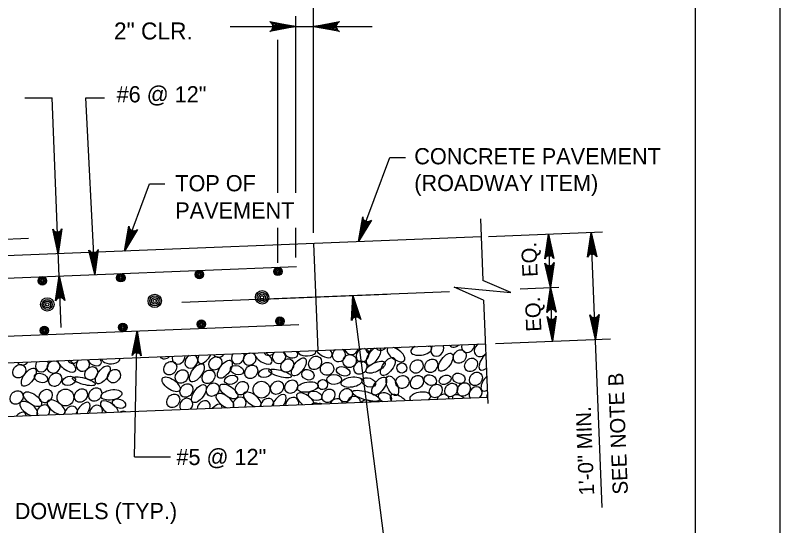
# Model space of a CAD drawing. Extents: x 638167 to 640248, y 296544 to 298920.
# Drawn here: x 639703.7 to 639848.8, y 298725.6 to 298822.4 of the extents above; entities that cross this region are included whole.
import ezdxf

# ---------------------------------------------------------------- set-up
doc = ezdxf.new("R2010")
doc.units = 0
for name, color, linetype in [('1', 7, 'Continuous'), ('50', 7, 'Continuous'), ('PLT-BNDY', 7, 'Continuous')]:
    doc.layers.add(name, color=color, linetype=linetype)

# ---------------------------------------------------------------- blocks, each defined once
blk = doc.blocks.new('BAR')
at = {"layer": '50'}
for radius in [2, 1.5, 1, 0.5]:
    blk.add_circle((0, 0), radius, dxfattribs=at)

msp = doc.modelspace()

# ---------------------------------------------------------------- linework, layer by layer
at = {"layer": '1'}
for p, q in [((639832.78, 298341.48), (639832.78, 298905.48)), ((639760.33, 298781.09), (639760.33, 298889.87)), ((639756.94, 298788.68), (639756.94, 298822.24)), ((639744.53, 298820.25), (639771.47, 298820.25)), ((639753.55, 298788.68), (639753.55, 298817.7)), ((639705.53, 298806.72), (639710.71, 298806.72)), ((639712.45, 298763.18), (639710.71, 298806.72)), ((639717.11, 298806.72), (639720.64, 298806.72)), ((639718.85, 298773.2), (639717.11, 298806.72)), ((639768.83, 298779.44), (639774.79, 298795.41)), ((639774.79, 298795.41), (639777.76, 298795.41)), ((639724.48, 298777.66), (639729.23, 298790.4)), ((639729.23, 298790.4), (639732.09, 298790.4)), ((639791.98, 298783.75), (639792.44, 298772.04)), ((639753.55, 298775.41), (639753.55, 298782.07)), ((639756.94, 298776.44), (639756.94, 298782.07)), ((639793.53, 298780.43), (639815.15, 298781.29)), ((639805.7, 298760.58), (639804.88, 298780.88)), ((639815.08, 298728.98), (639812.99, 298781.2)), ((639792.11, 298780.37), (639597.77, 298772.6)), ((639706.25, 298780.02), (639660.64, 298778.2)), ((639760.33, 298779.1), (639761.14, 298758.79)), ((639569.77, 298767.24), (639757.11, 298774.73)), ((639799.51, 298770.5), (639806.87, 298770.79)), ((639735.35, 298767.93), (639786.11, 298769.96)), ((639750.58, 298768.54), (639774.27, 298769.49)), ((639775.08, 298712.51), (639767.81, 298769.23)), ((639792.59, 298768.35), (639793.38, 298748.71)), ((639565.77, 298756.06), (639757.55, 298763.73)), ((639726.37, 298738.6), (639726.86, 298762.51)), ((639794.86, 298760.14), (639816.65, 298761.01)), ((639599.03, 298752.31), (639792.92, 298760.07)), ((639599.03, 298742.14), (639793.33, 298749.91)), ((639726.37, 298738.6), (639733.16, 298738.6))]:
    msp.add_line(p, q, dxfattribs=at)
for points in [[(639756.94, 298820.25), (639752.01, 298819.33), (639752.2, 298819.46), (639752.39, 298819.59), (639752.49, 298819.75), (639752.58, 298819.92), (639752.61, 298820.08), (639752.64, 298820.25), (639752.61, 298820.42), (639752.58, 298820.58), (639752.49, 298820.75), (639752.39, 298820.91), (639752.2, 298821.04), (639752.01, 298821.18), (639756.94, 298820.25), (639752.2, 298821.04), (639752.39, 298820.91), (639756.94, 298820.25), (639752.49, 298820.75), (639752.58, 298820.58), (639756.94, 298820.25), (639752.61, 298820.42), (639752.64, 298820.25), (639756.94, 298820.25), (639752.61, 298820.08), (639752.58, 298819.92), (639756.94, 298820.25), (639752.49, 298819.75), (639752.39, 298819.59), (639756.94, 298820.25), (639752.2, 298819.46)], [(639760.33, 298820.25), (639765.26, 298821.18), (639765.07, 298821.04), (639764.88, 298820.91), (639764.78, 298820.75), (639764.68, 298820.58), (639764.65, 298820.42), (639764.63, 298820.25), (639764.65, 298820.08), (639764.68, 298819.92), (639764.78, 298819.75), (639764.88, 298819.59), (639765.07, 298819.46), (639765.26, 298819.33), (639760.33, 298820.25), (639765.07, 298819.46), (639764.88, 298819.59), (639760.33, 298820.25), (639764.78, 298819.75), (639764.68, 298819.92), (639760.33, 298820.25), (639764.65, 298820.08), (639764.63, 298820.25), (639760.33, 298820.25), (639764.65, 298820.42), (639764.68, 298820.58), (639760.33, 298820.25), (639764.78, 298820.75), (639764.88, 298820.91), (639760.33, 298820.25), (639765.07, 298821.04)], [(639768.83, 298779.44), (639769.65, 298784.15), (639769.7, 298783.93), (639769.76, 298783.72), (639769.87, 298783.58), (639769.99, 298783.44), (639770.13, 298783.36), (639770.26, 298783.28), (639770.42, 298783.25), (639770.58, 298783.22), (639770.76, 298783.25), (639770.94, 298783.28), (639771.12, 298783.41), (639771.3, 298783.53), (639768.83, 298779.44), (639771.12, 298783.41), (639770.94, 298783.28), (639768.83, 298779.44), (639770.76, 298783.25), (639770.58, 298783.22), (639768.83, 298779.44), (639770.42, 298783.25), (639770.26, 298783.28), (639768.83, 298779.44), (639770.13, 298783.36), (639769.99, 298783.44), (639768.83, 298779.44), (639769.87, 298783.58), (639769.76, 298783.72), (639768.83, 298779.44), (639769.7, 298783.93)], [(639724.48, 298777.66), (639725.3, 298782.37), (639725.35, 298782.16), (639725.41, 298781.95), (639725.52, 298781.8), (639725.64, 298781.66), (639725.77, 298781.58), (639725.91, 298781.5), (639726.07, 298781.47), (639726.23, 298781.44), (639726.41, 298781.47), (639726.59, 298781.51), (639726.77, 298781.63), (639726.95, 298781.76), (639724.48, 298777.66), (639726.77, 298781.63), (639726.59, 298781.51), (639724.48, 298777.66), (639726.41, 298781.47), (639726.23, 298781.44), (639724.48, 298777.66), (639726.07, 298781.47), (639725.91, 298781.5), (639724.48, 298777.66), (639725.77, 298781.58), (639725.64, 298781.66), (639724.48, 298777.66), (639725.52, 298781.8), (639725.41, 298781.95), (639724.48, 298777.66), (639725.35, 298782.16)], [(639711.89, 298777.16), (639710.83, 298781.82), (639710.96, 298781.64), (639711.09, 298781.47), (639711.25, 298781.38), (639711.41, 298781.29), (639711.57, 298781.27), (639711.73, 298781.25), (639711.89, 298781.29), (639712.04, 298781.32), (639712.2, 298781.42), (639712.35, 298781.52), (639712.47, 298781.7), (639712.59, 298781.89), (639711.89, 298777.16), (639712.47, 298781.7), (639712.35, 298781.52), (639711.89, 298777.16), (639712.2, 298781.42), (639712.04, 298781.32), (639711.89, 298777.16), (639711.89, 298781.29), (639711.73, 298781.25), (639711.89, 298777.16), (639711.57, 298781.27), (639711.41, 298781.29), (639711.89, 298777.16), (639711.25, 298781.38), (639711.09, 298781.47), (639711.89, 298777.16), (639710.96, 298781.64)], [(639804.88, 298780.88), (639805.95, 298776.22), (639805.82, 298776.4), (639805.69, 298776.57), (639805.53, 298776.66), (639805.37, 298776.75), (639805.21, 298776.77), (639805.05, 298776.79), (639804.89, 298776.76), (639804.74, 298776.72), (639804.58, 298776.62), (639804.43, 298776.52), (639804.31, 298776.34), (639804.19, 298776.15), (639804.88, 298780.88), (639804.31, 298776.34), (639804.43, 298776.52), (639804.88, 298780.88), (639804.58, 298776.62), (639804.74, 298776.72), (639804.88, 298780.88), (639804.89, 298776.76), (639805.05, 298776.79), (639804.88, 298780.88), (639805.21, 298776.77), (639805.37, 298776.75), (639804.88, 298780.88), (639805.53, 298776.66), (639805.69, 298776.57), (639804.88, 298780.88), (639805.82, 298776.4)], [(639812.99, 298781.2), (639814.06, 298776.55), (639813.93, 298776.72), (639813.8, 298776.9), (639813.64, 298776.98), (639813.47, 298777.07), (639813.32, 298777.09), (639813.16, 298777.11), (639813, 298777.08), (639812.84, 298777.05), (639812.69, 298776.95), (639812.54, 298776.85), (639812.42, 298776.66), (639812.3, 298776.48), (639812.99, 298781.2), (639812.42, 298776.66), (639812.54, 298776.85), (639812.99, 298781.2), (639812.69, 298776.95), (639812.84, 298777.05), (639812.99, 298781.2), (639813, 298777.08), (639813.16, 298777.11), (639812.99, 298781.2), (639813.32, 298777.09), (639813.47, 298777.07), (639812.99, 298781.2), (639813.64, 298776.98), (639813.8, 298776.9), (639812.99, 298781.2), (639813.93, 298776.72)], [(639718.85, 298773.2), (639717.72, 298777.85), (639717.86, 298777.67), (639717.99, 298777.5), (639718.15, 298777.41), (639718.32, 298777.33), (639718.48, 298777.31), (639718.63, 298777.29), (639718.79, 298777.33), (639718.95, 298777.36), (639719.1, 298777.46), (639719.25, 298777.56), (639719.37, 298777.75), (639719.48, 298777.94), (639718.85, 298773.2), (639719.37, 298777.75), (639719.25, 298777.56), (639718.85, 298773.2), (639719.1, 298777.46), (639718.95, 298777.36), (639718.85, 298773.2), (639718.79, 298777.33), (639718.63, 298777.29), (639718.85, 298773.2), (639718.48, 298777.31), (639718.32, 298777.33), (639718.85, 298773.2), (639718.15, 298777.41), (639717.99, 298777.5), (639718.85, 298773.2), (639717.86, 298777.67)], [(639805.29, 298770.73), (639804.22, 298775.39), (639804.36, 298775.21), (639804.49, 298775.04), (639804.65, 298774.95), (639804.81, 298774.86), (639804.97, 298774.84), (639805.13, 298774.82), (639805.28, 298774.85), (639805.44, 298774.89), (639805.59, 298774.99), (639805.75, 298775.09), (639805.86, 298775.27), (639805.98, 298775.46), (639805.29, 298770.73), (639805.86, 298775.27), (639805.75, 298775.09), (639805.29, 298770.73), (639805.59, 298774.99), (639805.44, 298774.89), (639805.29, 298770.73), (639805.28, 298774.85), (639805.13, 298774.82), (639805.29, 298770.73), (639804.97, 298774.84), (639804.81, 298774.86), (639805.29, 298770.73), (639804.65, 298774.95), (639804.49, 298775.04), (639805.29, 298770.73), (639804.36, 298775.21)], [(639712.06, 298772.93), (639713.13, 298768.27), (639713, 298768.45), (639712.87, 298768.62), (639712.71, 298768.71), (639712.54, 298768.8), (639712.39, 298768.82), (639712.23, 298768.84), (639712.07, 298768.81), (639711.91, 298768.77), (639711.76, 298768.67), (639711.61, 298768.57), (639711.49, 298768.39), (639711.37, 298768.2), (639712.06, 298772.93), (639711.49, 298768.39), (639711.61, 298768.57), (639712.06, 298772.93), (639711.76, 298768.67), (639711.91, 298768.77), (639712.06, 298772.93), (639712.07, 298768.81), (639712.23, 298768.84), (639712.06, 298772.93), (639712.39, 298768.82), (639712.54, 298768.8), (639712.06, 298772.93), (639712.71, 298768.71), (639712.87, 298768.62), (639712.06, 298772.93), (639713, 298768.45)], [(639792.59, 298768.35), (639787.04, 298770.8), (639797.75, 298769.77), (639792.44, 298772.04)], [(639805.29, 298770.73), (639806.36, 298766.07), (639806.23, 298766.25), (639806.09, 298766.42), (639805.93, 298766.51), (639805.77, 298766.6), (639805.61, 298766.62), (639805.45, 298766.64), (639805.3, 298766.6), (639805.14, 298766.57), (639804.99, 298766.47), (639804.83, 298766.37), (639804.72, 298766.19), (639804.6, 298766), (639805.29, 298770.73), (639804.72, 298766.19), (639804.83, 298766.37), (639805.29, 298770.73), (639804.99, 298766.47), (639805.14, 298766.57), (639805.29, 298770.73), (639805.3, 298766.6), (639805.45, 298766.64), (639805.29, 298770.73), (639805.61, 298766.62), (639805.77, 298766.6), (639805.29, 298770.73), (639805.93, 298766.51), (639806.09, 298766.42), (639805.29, 298770.73), (639806.23, 298766.25)], [(639767.81, 298769.23), (639769.28, 298764.68), (639769.13, 298764.85), (639768.99, 298765.01), (639768.82, 298765.08), (639768.65, 298765.15), (639768.49, 298765.16), (639768.33, 298765.17), (639768.18, 298765.12), (639768.03, 298765.07), (639767.88, 298764.96), (639767.74, 298764.85), (639767.64, 298764.65), (639767.53, 298764.46), (639767.81, 298769.23), (639767.64, 298764.65), (639767.74, 298764.85), (639767.81, 298769.23), (639767.88, 298764.96), (639768.03, 298765.07), (639767.81, 298769.23), (639768.18, 298765.12), (639768.33, 298765.17), (639767.81, 298769.23), (639768.49, 298765.16), (639768.65, 298765.15), (639767.81, 298769.23), (639768.82, 298765.08), (639768.99, 298765.01), (639767.81, 298769.23), (639769.13, 298764.85)], [(639805.7, 298760.58), (639804.63, 298765.24), (639804.76, 298765.06), (639804.89, 298764.88), (639805.05, 298764.8), (639805.22, 298764.71), (639805.37, 298764.69), (639805.53, 298764.67), (639805.69, 298764.7), (639805.85, 298764.73), (639806, 298764.83), (639806.15, 298764.93), (639806.27, 298765.12), (639806.39, 298765.31), (639805.7, 298760.58), (639806.27, 298765.12), (639806.15, 298764.93), (639805.7, 298760.58), (639806, 298764.83), (639805.85, 298764.73), (639805.7, 298760.58), (639805.69, 298764.7), (639805.53, 298764.67), (639805.7, 298760.58), (639805.37, 298764.69), (639805.22, 298764.71), (639805.7, 298760.58), (639805.05, 298764.8), (639804.89, 298764.88), (639805.7, 298760.58), (639804.76, 298765.06)], [(639813.81, 298760.9), (639812.74, 298765.56), (639812.87, 298765.38), (639813, 298765.21), (639813.16, 298765.12), (639813.33, 298765.03), (639813.48, 298765.01), (639813.64, 298764.99), (639813.8, 298765.03), (639813.95, 298765.06), (639814.11, 298765.16), (639814.26, 298765.26), (639814.38, 298765.44), (639814.5, 298765.63), (639813.81, 298760.9), (639814.38, 298765.44), (639814.26, 298765.26), (639813.81, 298760.9), (639814.11, 298765.16), (639813.95, 298765.06), (639813.81, 298760.9), (639813.8, 298765.03), (639813.64, 298764.99), (639813.81, 298760.9), (639813.48, 298765.01), (639813.33, 298765.03), (639813.81, 298760.9), (639813.16, 298765.12), (639813, 298765.21), (639813.81, 298760.9), (639812.87, 298765.38)], [(639726.86, 298762.51), (639727.65, 298757.79), (639727.52, 298757.98), (639727.4, 298758.16), (639727.25, 298758.26), (639727.09, 298758.35), (639726.94, 298758.38), (639726.78, 298758.41), (639726.62, 298758.39), (639726.46, 298758.37), (639726.3, 298758.28), (639726.14, 298758.19), (639726.01, 298758.01), (639725.89, 298757.83), (639726.86, 298762.51), (639726.01, 298758.01), (639726.14, 298758.19), (639726.86, 298762.51), (639726.3, 298758.28), (639726.46, 298758.37), (639726.86, 298762.51), (639726.62, 298758.39), (639726.78, 298758.41), (639726.86, 298762.51), (639726.94, 298758.38), (639727.09, 298758.35), (639726.86, 298762.51), (639727.25, 298758.26), (639727.4, 298758.16), (639726.86, 298762.51), (639727.52, 298757.98)]]:
    msp.add_lwpolyline(points, dxfattribs=at)
for centre in [(639750.46, 298751.36), (639713.25, 298749.87)]:
    msp.add_circle(centre, 1.59, dxfattribs=at)
for centre, major_axis, ratio, start_param, end_param in [((639769.62, 298757.88), (0.86, 1.05), 0.844245, 0.812597, 6.758242), ((639771.7, 298757.72), (-1.17, -1.62), 0.479042, 3.984367, 9.301958), ((639770.96, 298761.02), (0.3, 2.68), 0.282192, 2.36721, 4.002176), ((639773.25, 298760.12), (0.86, 1.05), 0.844245, 2.937326, 4.633513), ((639775.97, 298758.06), (-1.62, 1.17), 0.479042, 6.144575, 11.609923), ((639776.51, 298760.61), (0.86, 1.05), 0.844245, 3.456732, 4.114107), ((639780.76, 298758.89), (-1.98, -0.32), 0.479042, 5.260141, 9.956857), ((639780.25, 298761.23), (-1.17, -1.62), 0.479042, 0.238343, 0.481611), ((639782.43, 298760.9), (0.86, 1.05), 0.844245, 3.627473, 3.943366), ((639783.81, 298758.99), (0.86, 1.05), 0.844245, 1.619643, 5.951196), ((639787.14, 298760.7), (0.86, 1.05), 0.844245, 2.967408, 4.603431), ((639789.66, 298759.67), (0.86, 1.05), 0.844245, 2.008108, 5.562731), ((639792.06, 298758.9), (0.86, 1.05), 0.844245, 1.11244, 4.773193), ((639792.06, 298758.9), (0.86, 1.05), 0.844245, 6.27398, 6.458399), ((639732.21, 298758.5), (0.86, 1.05), 0.844245, 2.967408, 4.603431), ((639734.73, 298757.48), (0.86, 1.05), 0.844245, 2.008108, 5.562731), ((639737.14, 298756.7), (0.86, 1.05), 0.844245, 1.11244, 6.458399), ((639739.77, 298758.04), (-1.17, -1.62), 0.479042, 5.130486, 8.155839), ((639742.45, 298758.79), (0.86, 1.05), 0.844245, 2.840874, 4.729965), ((639745.99, 298757.51), (0.86, 1.05), 0.844245, 1.646659, 5.92418), ((639748.2, 298757.15), (-1.16, -0.52), 0.87402, 4.347672, 10.501851), ((639750.74, 298757.58), (-1.62, 1.17), 0.479042, 0.443803, 4.744324), ((639752.02, 298759.13), (0.86, 1.05), 0.844245, 2.798262, 4.772577), ((639753.77, 298757.56), (-1.17, -0.52), 0.948581, 5.012713, 9.897231), ((639756.05, 298758.29), (1.25, -0.39), 0.646802, 3.301963, 7.121802), ((639759.07, 298758.63), (1.72, 0), 0.504072, 3.123827, 6.463685), ((639762.15, 298758.82), (-1.62, 1.17), 0.479042, 1.014341, 4.173787), ((639765.14, 298757.91), (-1.17, -0.52), 0.948581, 4.858014, 10.05193), ((639767.53, 298759.24), (-1.17, -0.52), 0.948581, 6.041055, 8.868889), ((639793.11, 298756.76), (-1.17, -1.62), 0.479042, 4.204006, 7.267307), ((639705.24, 298757.3), (0.86, 1.05), 0.844245, 2.840874, 4.729965), ((639708.78, 298756.02), (0.86, 1.05), 0.844245, 1.646659, 5.92418), ((639710.99, 298755.66), (-1.16, -0.52), 0.87402, 4.347672, 10.501851), ((639713.53, 298756.09), (-1.62, 1.17), 0.479042, 0.443803, 4.744324), ((639714.81, 298757.64), (0.86, 1.05), 0.844245, 2.798262, 4.772577), ((639716.56, 298756.08), (-1.17, -0.52), 0.948581, 5.012713, 9.897231), ((639718.84, 298756.8), (1.25, -0.39), 0.646802, 3.301963, 7.121802), ((639721.86, 298757.14), (1.72, 0), 0.504072, 3.123827, 6.463685), ((639793.5, 298752.8), (-1.17, -1.62), 0.479042, 4.365569, 7.105744), ((639791.08, 298750.65), (0.86, 1.05), 0.844245, 4.644979, 9.209045), ((639743.51, 298749.23), (-1.62, 1.17), 0.479042, 3.037298, 8.434015), ((639748.69, 298749.52), (-1.62, 1.17), 0.479042, 2.873239, 8.598074), ((639753.74, 298748.74), (-1.17, -1.62), 0.479042, 1.685696, 5.317444), ((639758.81, 298749.34), (-1.62, 1.17), 0.479042, 3.57213, 7.899183), ((639773.89, 298749.88), (1.25, -0.39), 0.646802, 5.825434, 10.881517), ((639776.57, 298749.07), (-1.62, 1.17), 0.479042, 4.285286, 7.186027), ((639780.57, 298749.91), (-1.98, -0.32), 0.479042, 2.351329, 6.582484), ((639784.83, 298749.21), (0.86, 1.05), 0.844245, 5.644884, 8.209141), ((639788.38, 298748.99), (-1.62, 1.17), 0.479042, 4.69169, 6.779622), ((639794.42, 298750.18), (0.86, 1.05), 0.844245, 1.906891, 2.391331), ((639706.3, 298747.74), (-1.62, 1.17), 0.479042, 3.037298, 8.434015), ((639711.48, 298748.04), (-1.62, 1.17), 0.479042, 2.873239, 8.598074), ((639716.53, 298747.25), (-1.17, -1.62), 0.479042, 1.685696, 5.317444), ((639721.6, 298747.86), (-1.62, 1.17), 0.479042, 3.57213, 7.899183), ((639736.16, 298748.45), (0.86, 1.05), 0.844245, 4.644979, 9.209045), ((639739.5, 298747.98), (0.86, 1.05), 0.844245, 5.179508, 8.674516), ((639746.29, 298748.69), (0.86, 1.05), 0.844245, 4.815265, 9.038759), ((639751.54, 298748.44), (0.86, 1.05), 0.844245, 5.200099, 8.653925), ((639756.27, 298748.62), (0.86, 1.05), 0.844245, 5.210279, 8.643745), ((639764.61, 298748.37), (0.86, 1.05), 0.844245, 5.676034, 8.17799), ((639767.99, 298748.87), (-1.17, -0.52), 0.948581, 2.768835, 5.857924), ((639770.27, 298748.18), (-1.17, -0.52), 0.948581, 3.464469, 5.16229), ((639709.08, 298747.2), (0.86, 1.05), 0.844245, 4.815265, 9.038759), ((639714.33, 298746.95), (0.86, 1.05), 0.844245, 5.200099, 8.653925), ((639719.06, 298747.13), (0.86, 1.05), 0.844245, 5.210279, 8.643745), ((639741.58, 298746.88), (-1.17, -1.62), 0.479042, 2.538262, 4.464878), ((639762.44, 298747.43), (2.42, -1.2), 0.282192, 2.12602, 3.204967), ((639761.27, 298747.46), (0.86, 1.05), 0.844245, 0.243434, 1.04422), ((639704.37, 298745.39), (-1.17, -1.62), 0.479042, 2.538262, 4.464878), ((639724.06, 298745.98), (0.86, 1.05), 0.844245, 0.243434, 1.04422)]:
    msp.add_ellipse(centre, major_axis=major_axis, ratio=ratio, start_param=start_param, end_param=end_param, dxfattribs=at)
for centre, major_axis, ratio in [((639741.7, 298756.35), (0.86, 1.05), 0.844245), ((639760.63, 298756.44), (0.86, 1.05), 0.844245), ((639767.17, 298756.79), (-1.17, -0.52), 0.948581), ((639774.43, 298755.75), (-1.17, -1.62), 0.479042), ((639785.42, 298756.57), (-1.17, -1.62), 0.479042), ((639788.06, 298757.64), (0.86, 1.05), 0.844245), ((639704.49, 298754.86), (0.86, 1.05), 0.844245), ((639733.14, 298755.44), (0.86, 1.05), 0.844245), ((639738.19, 298754.56), (-1.17, -1.62), 0.479042), ((639743.51, 298755.23), (-1.17, -1.62), 0.479042), ((639755.35, 298755.94), (0.86, 1.05), 0.844245), ((639757.55, 298755.68), (-1.17, -1.62), 0.479042), ((639762.9, 298755.31), (-1.17, -0.52), 0.948581), ((639769.21, 298755.55), (0.86, 1.05), 0.844245), ((639772.09, 298755.62), (1.8, 0.85), 0.422273), ((639777.08, 298755.48), (-0.038, 0.956), 0.982495), ((639779.89, 298755.77), (0.86, 1.05), 0.844245), ((639782.66, 298755.89), (0.86, 1.05), 0.844245), ((639790.23, 298756.06), (0.86, 1.05), 0.844245), ((639706.3, 298753.74), (-1.17, -1.62), 0.479042), ((639718.14, 298754.45), (0.86, 1.05), 0.844245), ((639720.34, 298754.19), (-1.17, -1.62), 0.479042), ((639722.46, 298753.94), (0.86, 1.05), 0.844245), ((639735.31, 298753.86), (0.86, 1.05), 0.844245), ((639740.4, 298753.8), (0.86, 1.05), 0.844245), ((639745.81, 298755.06), (1.25, -0.39), 0.646802), ((639748.51, 298754.74), (0.86, 1.05), 0.844245), ((639751.13, 298754.52), (1.22, 0.3), 0.666084), ((639753.97, 298754.44), (2.15, -0.59), 0.276285), ((639759.25, 298754.2), (1.1, -0.51), 0.796199), ((639765.95, 298754.83), (1.25, -0.39), 0.646802), ((639791.14, 298753.41), (0.86, 1.05), 0.844245), ((639708.6, 298753.57), (1.25, -0.39), 0.646802), ((639711.3, 298753.25), (0.86, 1.05), 0.844245), ((639713.92, 298753.03), (1.22, 0.3), 0.666084), ((639716.76, 298752.95), (2.15, -0.59), 0.276285), ((639733.29, 298752.37), (-1.62, 1.17), 0.479042), ((639744.68, 298753.24), (1.22, 0.3), 0.666084), ((639756.11, 298751.93), (0.86, 1.05), 0.844245), ((639764.23, 298753.3), (1.41, 0.06), 0.671766), ((639767.54, 298752.8), (-1.98, -0.32), 0.479042), ((639770.82, 298752.73), (1.25, -0.39), 0.646802), ((639772.78, 298752.03), (-1.17, -1.62), 0.479042), ((639775.28, 298752.1), (0.82, -1.83), 0.479042), ((639777.18, 298752.82), (-1.17, -0.52), 0.948581), ((639779.95, 298752.78), (0.86, 1.05), 0.844245), ((639782.47, 298753.18), (1.1, -0.51), 0.796199), ((639785.3, 298753.24), (1.06, 0.53), 0.687276), ((639787.9, 298753.51), (1.1, -0.51), 0.796199), ((639718.9, 298750.44), (0.86, 1.05), 0.844245), ((639736.21, 298751.21), (0.86, 1.05), 0.844245), ((639738.58, 298750.61), (-1.17, -1.62), 0.479042), ((639741.2, 298751.37), (0.86, 1.05), 0.844245), ((639744.23, 298751.03), (-1.62, 1.17), 0.479042), ((639746.72, 298751.64), (0.86, 1.05), 0.844245), ((639753.4, 298751.74), (0.86, 1.05), 0.844245), ((639759.21, 298751.86), (-1.98, -0.32), 0.479042), ((639762.06, 298752.32), (-0.038, 0.956), 0.982495), ((639783.53, 298751.11), (0.86, 1.05), 0.844245), ((639786.46, 298751.31), (0.86, 1.05), 0.844245), ((639788.82, 298751.39), (0.86, 1.05), 0.844245), ((639703.99, 298749.88), (0.86, 1.05), 0.844245), ((639707.02, 298749.55), (-1.62, 1.17), 0.479042), ((639709.51, 298750.15), (0.86, 1.05), 0.844245), ((639716.19, 298750.25), (0.86, 1.05), 0.844245), ((639722, 298750.37), (-1.98, -0.32), 0.479042), ((639733.7, 298749.24), (0.86, 1.05), 0.844245), ((639760.63, 298750.2), (1.25, -0.39), 0.646802), ((639763.15, 298750.21), (0.86, 1.05), 0.844245), ((639766.47, 298750.31), (0.86, 1.05), 0.844245), ((639770.3, 298750.19), (2.59, -0.76), 0.282192), ((639723.42, 298748.71), (1.25, -0.39), 0.646802)]:
    msp.add_ellipse(centre, major_axis=major_axis, ratio=ratio, dxfattribs=at)
at = {"layer": 'PLT-BNDY'}
msp.add_lwpolyline([(639007.78, 298920.48), (639848.78, 298920.48), (639848.78, 298326.48), (639007.78, 298326.48)], close=True, dxfattribs=at)

# ---------------------------------------------------------------- block references
at = {"layer": '1', "xscale": 0.39687579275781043}
for p, yscale, rotation in [((639738.66, 298773.2), 0.3968757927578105, -82.05765865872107), ((639753.56, 298773.8), 0.3968757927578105, -82.05765865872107), ((639708.86, 298772.01), 0.3968757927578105, -82.05765865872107), ((639723.76, 298772.6), 0.3968757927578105, -82.05765865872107), ((639753.94, 298764.38), 0.3968757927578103, -87.70938995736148), ((639709.24, 298762.6), 0.3968757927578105, -82.05765865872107), ((639724.14, 298763.19), 0.3968757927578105, -82.05765865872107), ((639739.04, 298763.79), 0.3968757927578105, -82.05765865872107)]:
    msp.add_blockref('BAR', p, dxfattribs=dict(at, yscale=yscale, rotation=rotation))
at = {"layer": '1', "xscale": 0.6349782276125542, "yscale": 0.6349782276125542}
for p in [(639730.19, 298768.21), (639750.57, 298768.88), (639709.81, 298767.54)]:
    msp.add_blockref('BAR', p, dxfattribs=at)

# ---------------------------------------------------------------- texts
at = {"layer": '1'}
for s, height, p in [('2" CLR.', 3.226, (639722.46, 298817.79)), ('#6 @ 12"', 3.072, (639722.96, 298805.86)), ('CONCRETE PAVEMENT', 3.072, (639779.44, 298794.11)), ('TOP OF', 3.072, (639734.09, 298788.99)), ('(ROADWAY ITEM)', 3.072, (639779.44, 298789.04)), ('PAVEMENT', 3.072, (639734.09, 298783.82))]:
    msp.add_text(s, height=height, dxfattribs=at).set_placement(p)
for s, height, rotation, p in [('EQ.', 2.88, 92.2906, (639802.86, 298772.8)), ('EQ.', 2.88, 92.2906, (639803.57, 298762.42)), ('SEE NOTE B', 2.88, 92.2906, (639819.99, 298731.54)), ('1\'-0" MIN.', 2.88, 92.2906, (639813.6, 298731.38)), ('#5 @ 12"', 3.072, 360, (639734.31, 298737.06)), ('DOWELS (TYP.)', 3.072, 360, (639703.63, 298726.8))]:
    msp.add_text(s, height=height, rotation=rotation, dxfattribs=at).set_placement(p)

doc.saveas('drawing.dxf')
